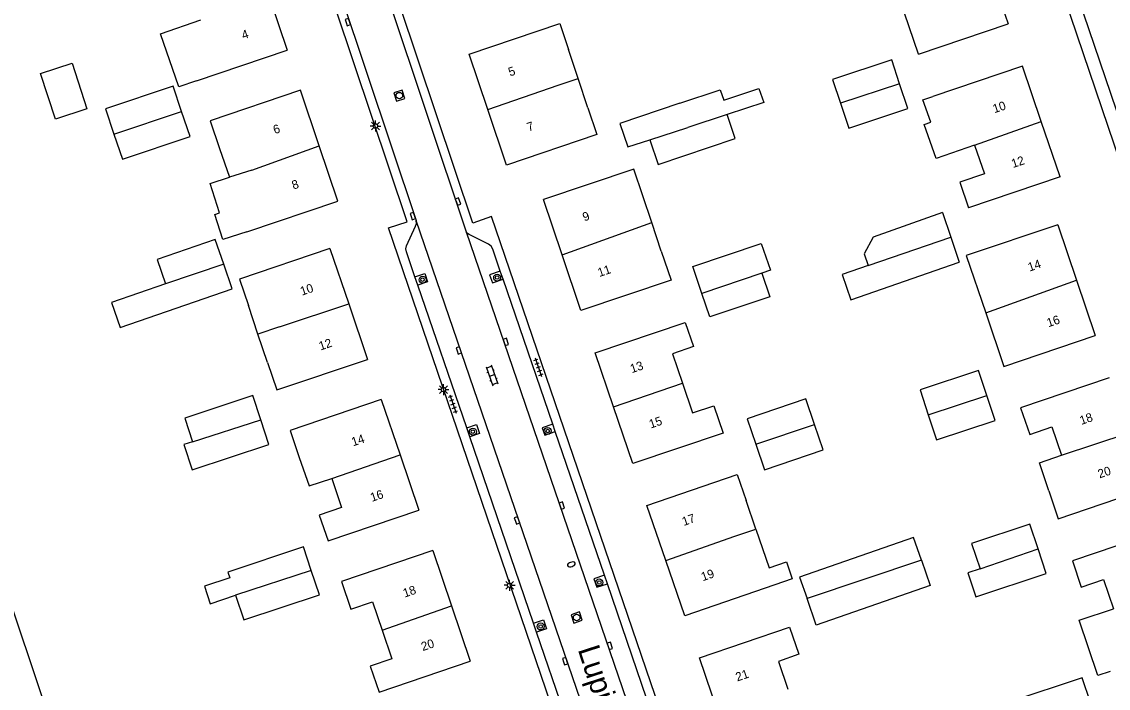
# Model space of a CAD drawing. Extents: x 136000 to 138005, y 398500 to 400500.
# Drawn here: x 137337.6 to 137462, y 398683.8 to 398760.1 of the extents above; entities that cross this region are included whole.
import ezdxf

# ---------------------------------------------------------------- set-up
doc = ezdxf.new("R2010")
doc.units = 0
for name, color, linetype in [('gg-anno-huisnummerreeks BGT', 7, 'Continuous'), ('gg-anno-openbare ruimte label', 7, 'Continuous'), ('gg-bbg-bijgebouw', 7, 'Continuous'), ('gg-bbg-gedigitaliseerde bebouwing', 7, 'Continuous'), ('gg-bbg-gedigitaliseerde bijgebouw', 7, 'Continuous'), ('gg-bbg-hoofdgebouw', 7, 'Continuous'), ('gg-bbg-luifel en loopbrug', 7, 'Continuous'), ('gg-bbg-tussenscheiding', 7, 'Continuous'), ('gg-knt-verharding', 7, 'Continuous'), ('gt-grn-vlakafsluiter', 7, 'Continuous'), ('gt-symb-boom', 7, 'Continuous'), ('gt-symb-brandkraan', 7, 'Continuous'), ('gt-symb-klinker verharding', 7, 'Continuous'), ('gt-symb-kolk', 7, 'Continuous'), ('gt-symb-lichtmast', 7, 'Continuous'), ('gt-symb-rioolschacht', 7, 'Continuous'), ('gt-symb-tegel verharding', 7, 'Continuous')]:
    doc.layers.add(name, color=color, linetype=linetype)

# ---------------------------------------------------------------- blocks, each defined once
blk = doc.blocks.new('gt0-KOLK')
at = {"layer": 'gt-symb-kolk'}
blk.add_lwpolyline([(0, 0), (0.37, 0), (0.37, 0.4), (-0.38, 0.4), (-0.38, 0), (0, 0)], dxfattribs=at)
blk = doc.blocks.new('gt0-LMAST')
at = {"layer": 'gt-symb-lichtmast'}
for p, q in [((-0.18, 0.17), (-0.45, 0.44)), ((-0.01, 0.25), (-0.01, 0.62)), ((0.17, 0.17), (0.44, 0.44)), ((-0.26, 0), (-0.63, 0)), ((-0.18, -0.18), (-0.45, -0.45)), ((-0.01, -0.25), (-0.01, -0.63)), ((0.44, -0.45), (0.17, -0.18)), ((0.24, 0), (0.62, 0))]:
    blk.add_line(p, q, dxfattribs=at)
blk.add_circle((-0.01, 0), 0.25, dxfattribs=at)
blk = doc.blocks.new('gt0-RS')
at = {"layer": 'gt-symb-rioolschacht'}
blk.add_lwpolyline([(-0.5, -0.5), (0.5, -0.5), (0.5, 0.5), (-0.5, 0.5)], close=True, dxfattribs=at)
blk.add_circle((0, 0), 0.375, dxfattribs=at)
blk = doc.blocks.new('gt0-BOOM')
at = {"layer": 'gt-symb-boom'}
for radius in [0.4, 0.2]:
    blk.add_circle((0, 0), radius, dxfattribs=at)
blk = doc.blocks.new('gt0-TEG1')
at = {"layer": 'gt-symb-tegel verharding'}
for p, q in [((-1.12, 0), (1.12, 0)), ((-0.9, -0.25), (-0.9, 0.25)), ((-0.45, -0.25), (-0.45, 0.25)), ((0, -0.25), (0, 0.25)), ((0.45, -0.25), (0.45, 0.25)), ((0.9, -0.25), (0.9, 0.25))]:
    blk.add_line(p, q, dxfattribs=at)
blk = doc.blocks.new('gt0-KL1')
at = {"layer": 'gt-symb-klinker verharding'}
for p, q in [((-1.15, 0.3), (1.15, 0.3)), ((-1, -0.3), (-1, 0.3)), ((-0.5, 0.3), (-0.5, 0.45)), ((0, -0.3), (0, 0.3)), ((0.5, 0.3), (0.5, 0.45)), ((1, -0.3), (1, 0.3)), ((-1.15, -0.3), (1.15, -0.3)), ((-0.5, -0.45), (-0.5, -0.3)), ((0.5, -0.45), (0.5, -0.3))]:
    blk.add_line(p, q, dxfattribs=at)
blk = doc.blocks.new('gt0-BR')
at = {"layer": 'gt-symb-brandkraan'}
for centre, radius, start, end in [((-0.24, 0), 0.206, 107.5669, 252.4331), ((0.6, -2.66), 3, 106.892, 107.5669), ((0, -0.69), 0.938, 73.108, 106.892), ((-0.6, -2.66), 3, 72.4331, 73.108), ((0.24, 0), 0.206, 287.567, 72.4331), ((0.6, 2.66), 3, 252.4331, 253.108), ((0, 0.69), 0.938, 253.108, 286.8921), ((-0.6, 2.66), 3, 286.8921, 287.567)]:
    blk.add_arc(centre, radius, start, end, dxfattribs=at)

msp = doc.modelspace()

# ---------------------------------------------------------------- linework, layer by layer
at = {"layer": 'gg-bbg-bijgebouw'}
for p, q in [((137443, 398738.26), (137443.96, 398735.42)), ((137443.96, 398735.42), (137444.92, 398732.58))]:
    msp.add_line(p, q, dxfattribs=at)
at = {"layer": 'gg-bbg-gedigitaliseerde bebouwing'}
for p, q in [((137440.26, 398756.4), (137438.12, 398762.69)), ((137440.26, 398756.4), (137450.53, 398759.87)), ((137357.62, 398753.35), (137368.02, 398756.86)), ((137401.32, 398753.6), (137400.22, 398756.93)), ((137452.17, 398755.04), (137441.92, 398751.56)), ((137402.41, 398750.27), (137401.32, 398753.6)), ((137360.25, 398745.61), (137361.4, 398742.3)), ((137363.39, 398736.04), (137373.81, 398739.56)), ((137410.82, 398733.84), (137409.74, 398737.1)), ((137445.74, 398733.32), (137447.96, 398726.75)), ((137364.66, 398724.32), (137363.56, 398727.59)), ((137365.75, 398721.07), (137364.66, 398724.32)), ((137421.66, 398701.98), (137420.53, 398705.29)), ((137423.84, 398695.61), (137413.53, 398692.06))]:
    msp.add_line(p, q, dxfattribs=at)
for points in [[(137357.62, 398753.35), (137355.62, 398752.66), (137353.52, 398758.74), (137358.11, 398760.34)], [(137388.84, 398756.39), (137399.22, 398759.9), (137400.22, 398756.93)], [(137369.52, 398752.26), (137359.19, 398748.75), (137360.25, 398745.61)], [(137446.69, 398745.99), (137442.3, 398744.43), (137440.92, 398748.34), (137441.67, 398748.61), (137440.77, 398751.15), (137441.92, 398751.56)], [(137402.41, 398750.27), (137403.45, 398747.19), (137393.12, 398743.7)], [(137446.69, 398745.99), (137447.81, 398742.7), (137445, 398741.75), (137446, 398738.8)], [(137363.39, 398736.04), (137360.65, 398735.16), (137359.72, 398738.05), (137360.27, 398738.23), (137359.18, 398741.59), (137361.4, 398742.3)], [(137409.74, 398737.1), (137407.69, 398743.22), (137397.36, 398739.75)], [(137372.9, 398734.14), (137362.53, 398730.61), (137363.56, 398727.59)], [(137410.82, 398733.84), (137411.94, 398730.51), (137401.62, 398727.05)], [(137447.96, 398726.75), (137450.04, 398720.63), (137460.5, 398724.17)], [(137403.26, 398722.2), (137413.56, 398725.68), (137414.5, 398722.91), (137412.1, 398722.09), (137413.26, 398718.7)], [(137365.75, 398721.07), (137366.82, 398717.93), (137377.21, 398721.44)], [(137413.26, 398718.7), (137414.41, 398715.3), (137416.84, 398716.12), (137417.9, 398713), (137407.57, 398709.51)], [(137462.11, 398719.34), (137451.96, 398715.89), (137453, 398712.84), (137455.54, 398713.71), (137456.64, 398710.48)], [(137378.78, 398716.84), (137368.34, 398713.29), (137369.38, 398710.21)], [(137369.38, 398710.21), (137370.51, 398706.97), (137373.1, 398707.78)], [(137455.17, 398706.38), (137454.11, 398709.59), (137456.64, 398710.48)], [(137373.1, 398707.78), (137374.21, 398704.48), (137371.67, 398703.61), (137372.68, 398700.64), (137383.07, 398704.17)], [(137409.18, 398704.71), (137419.52, 398708.25), (137420.53, 398705.29)], [(137455.17, 398706.38), (137456.26, 398703.18), (137466.43, 398706.66)], [(137421.66, 398701.98), (137423.17, 398697.57), (137425.14, 398698.24), (137425.8, 398696.28), (137423.84, 398695.61)], [(137468.05, 398701.81), (137457.89, 398698.35), (137458.9, 398695.35), (137461.44, 398696.22), (137462.58, 398692.88)], [(137384.66, 398699.56), (137374.21, 398696.01), (137375.3, 398692.81), (137377.77, 398693.65), (137378.87, 398690.41)], [(137462.21, 398685.69), (137460.79, 398685.21), (137458.64, 398691.55), (137462.58, 398692.88)], [(137378.87, 398690.41), (137379.98, 398687.15), (137377.52, 398686.31), (137378.53, 398683.33), (137388.96, 398686.87)], [(137415.19, 398687.25), (137425.51, 398690.78), (137426.58, 398687.65), (137424.23, 398686.84), (137425.32, 398683.66)]]:
    msp.add_lwpolyline(points, dxfattribs=at)
at = {"layer": 'gg-bbg-gedigitaliseerde bijgebouw'}
for points in [[(137438.11, 398753), (137437.2, 398755.76), (137430.44, 398753.51), (137431.35, 398750.77)], [(137355.92, 398749.85), (137354.95, 398752.73), (137347.21, 398750.12), (137348.18, 398747.25)], [(137412.93, 398750.77), (137417.58, 398752.31), (137417.97, 398751.13), (137422, 398752.47), (137422.55, 398750.85), (137418.35, 398749.48)], [(137431.35, 398750.77), (137432.3, 398747.92), (137439.05, 398750.16), (137438.11, 398753)], [(137348.18, 398747.25), (137349.15, 398744.37), (137356.89, 398746.97), (137355.92, 398749.85)], [(137412.93, 398750.77), (137406.08, 398748.47), (137406.98, 398745.77), (137409.51, 398746.59)], [(137409.51, 398746.59), (137410.45, 398743.77), (137419.27, 398746.72), (137418.35, 398749.48)], [(137443, 398738.26), (137435.09, 398735.45), (137434.06, 398733.53), (137434.5, 398732.19)], [(137360.74, 398732.35), (137359.76, 398735.18), (137353.11, 398732.89), (137354.07, 398730.09)], [(137415.46, 398729), (137414.42, 398732.06), (137422.27, 398734.72), (137423.32, 398731.65), (137422.33, 398731.32)], [(137354.07, 398730.09), (137347.9, 398727.96), (137348.9, 398725.08), (137361.72, 398729.51), (137360.74, 398732.35)], [(137434.5, 398732.19), (137431.53, 398731.17), (137432.52, 398728.26), (137444.92, 398732.58)], [(137422.33, 398731.32), (137423.24, 398728.62), (137416.38, 398726.3), (137415.46, 398729)], [(137448.09, 398717.29), (137447.15, 398720.15), (137440.44, 398717.94), (137441.38, 398715.08)], [(137364.99, 398714.5), (137364.06, 398717.3), (137356.27, 398714.72), (137357.17, 398712)], [(137428.38, 398713.98), (137427.39, 398716.9), (137420.65, 398714.63), (137421.64, 398711.71)], [(137441.38, 398715.08), (137442.32, 398712.22), (137449.03, 398714.42), (137448.09, 398717.29)], [(137357.17, 398712), (137356.18, 398711.67), (137357.13, 398708.78), (137365.91, 398711.69), (137364.99, 398714.5)], [(137421.64, 398711.71), (137422.63, 398708.78), (137429.36, 398711.06), (137428.38, 398713.98)], [(137453.95, 398699.73), (137453.02, 398702.55), (137446.35, 398700.35), (137447.31, 398697.45)], [(137440.6, 398698.45), (137439.71, 398701.02), (137426.66, 398696.5), (137427.51, 398694.04)], [(137370.76, 398697.27), (137369.87, 398699.96), (137361.21, 398697.08)], [(137447.31, 398697.45), (137445.92, 398696.99), (137446.83, 398694.24), (137454.89, 398696.91), (137453.95, 398699.73)], [(137440.6, 398698.45), (137441.62, 398695.52), (137428.57, 398691), (137427.51, 398694.04)], [(137361.21, 398697.08), (137361.43, 398696.41), (137358.54, 398695.45), (137359.2, 398693.45), (137362.1, 398694.41)], [(137362.1, 398694.41), (137363.03, 398691.6), (137371.69, 398694.48), (137370.76, 398697.27)], [(137459.94, 398682.13), (137459, 398684.96), (137450.74, 398682.22)]]:
    msp.add_lwpolyline(points, dxfattribs=at)
at = {"layer": 'gg-bbg-hoofdgebouw'}
for p, q in [((137448.4, 398766.21), (137450.53, 398759.87)), ((137365.98, 398762.89), (137368.02, 398756.86)), ((137390.98, 398750.05), (137388.84, 398756.39)), ((137454.32, 398748.69), (137452.17, 398755.04)), ((137371.67, 398745.91), (137369.52, 398752.26)), ((137393.12, 398743.7), (137390.98, 398750.05)), ((137456.47, 398742.34), (137454.32, 398748.69)), ((137373.81, 398739.56), (137371.67, 398745.91)), ((137456.47, 398742.34), (137446, 398738.8)), ((137399.49, 398733.4), (137397.36, 398739.75)), ((137456.2, 398736.86), (137445.74, 398733.32)), ((137456.2, 398736.86), (137458.35, 398730.52)), ((137372.9, 398734.14), (137375.05, 398727.79)), ((137401.62, 398727.05), (137399.49, 398733.4)), ((137458.35, 398730.52), (137460.5, 398724.17)), ((137375.05, 398727.79), (137377.21, 398721.44)), ((137405.37, 398716), (137403.26, 398722.2)), ((137378.78, 398716.84), (137380.93, 398710.51)), ((137407.57, 398709.51), (137405.37, 398716)), ((137380.93, 398710.51), (137383.07, 398704.17)), ((137411.36, 398698.39), (137409.18, 398704.71)), ((137384.66, 398699.56), (137386.81, 398693.22)), ((137413.53, 398692.06), (137411.36, 398698.39)), ((137386.81, 398693.22), (137388.96, 398686.87)), ((137417.37, 398680.91), (137415.19, 398687.25))]:
    msp.add_line(p, q, dxfattribs=at)
at = {"layer": 'gg-bbg-luifel en loopbrug'}
msp.add_lwpolyline([(137339.77, 398754.17), (137343.38, 398755.35), (137345.09, 398750.12), (137341.48, 398748.94), (137339.77, 398754.17)], dxfattribs=at)
at = {"layer": 'gg-bbg-tussenscheiding'}
for p, q in [((137399.01, 398752.83), (137401.32, 398753.6)), ((137390.98, 398750.05), (137399.01, 398752.83)), ((137438.11, 398753), (137431.35, 398750.77)), ((137348.18, 398747.25), (137355.92, 398749.85)), ((137418.35, 398749.48), (137413.86, 398748.01)), ((137446.69, 398745.99), (137454.32, 398748.69)), ((137409.51, 398746.59), (137413.86, 398748.01)), ((137363.97, 398743.13), (137371.67, 398745.91)), ((137363.97, 398743.13), (137361.4, 398742.3)), ((137399.49, 398733.4), (137409.74, 398737.1)), ((137434.5, 398732.19), (137443.96, 398735.42)), ((137360.74, 398732.35), (137354.07, 398730.09)), ((137422.33, 398731.32), (137415.46, 398729)), ((137447.96, 398726.75), (137458.35, 398730.52)), ((137367.11, 398725.16), (137375.05, 398727.79)), ((137367.11, 398725.16), (137364.66, 398724.32)), ((137405.37, 398716), (137413.26, 398718.7)), ((137441.38, 398715.08), (137448.09, 398717.29)), ((137357.17, 398712), (137364.99, 398714.5)), ((137421.64, 398711.71), (137428.38, 398713.98)), ((137456.64, 398710.48), (137464.27, 398713)), ((137373.1, 398707.78), (137380.93, 398710.51)), ((137419.26, 398701.19), (137421.66, 398701.98)), ((137411.36, 398698.39), (137419.26, 398701.19)), ((137447.31, 398697.45), (137453.95, 398699.73)), ((137440.6, 398698.45), (137427.51, 398694.04)), ((137370.76, 398697.27), (137362.1, 398694.41)), ((137378.87, 398690.41), (137386.81, 398693.22))]:
    msp.add_line(p, q, dxfattribs=at)
at = {"layer": 'gg-knt-verharding'}
for p, q in [((137438.75, 398816.57), (137486.98, 398674.21)), ((137483.9, 398687.98), (137440.36, 398816.68)), ((137368.12, 398796.9), (137388.51, 398736.04)), ((137363.39, 398795.32), (137382.78, 398737.35)), ((137404.58, 398673.6), (137382.78, 398737.35)), ((137388.51, 398736.04), (137409.29, 398675.3)), ((137392.72, 398730.63), (137392.4, 398731.56)), ((137382.95, 398729.94), (137382.62, 398730.9)), ((137388.55, 398713.58), (137382.95, 398729.94)), ((137398.41, 398714), (137392.72, 398730.63)), ((137398.69, 398713.18), (137398.41, 398714)), ((137388.9, 398712.56), (137388.55, 398713.58)), ((137396.2, 398691.23), (137388.9, 398712.56)), ((137404.33, 398696.7), (137398.69, 398713.18)), ((137404.66, 398695.74), (137404.33, 398696.7)), ((137410.38, 398679.04), (137404.66, 398695.74)), ((137396.56, 398690.18), (137396.2, 398691.23)), ((137400.41, 398678.92), (137396.56, 398690.18))]:
    msp.add_line(p, q, dxfattribs=at)
for points in [[(137411.82, 398649.13), (137403.74, 398672.78), (137401.59, 398672.03), (137379.59, 398736.49), (137381.73, 398737.19), (137369.51, 398773.64), (137369.82, 398773.74), (137362.03, 398797.8), (137359.39, 398799.13)], [(137418.3, 398651.27), (137410.19, 398675.1), (137411.69, 398678.35), (137391.4, 398737.81), (137389.27, 398737.03), (137376.71, 398774.53), (137376.43, 398774.43), (137368.43, 398798.39)], [(137382.62, 398730.9), (137381.65, 398733.74), (137381.6, 398734.09), (137381.68, 398734.43), (137382.71, 398736.69), (137382.8, 398737.01), (137382.78, 398737.35)], [(137392.4, 398731.56), (137391.55, 398734.06), (137391.35, 398734.39), (137391.05, 398734.63), (137388.82, 398735.75), (137388.64, 398735.87), (137388.51, 398736.04)], [(137382.62, 398730.9), (137383.75, 398731.28), (137384.08, 398730.33), (137382.95, 398729.94)], [(137392.4, 398731.56), (137391.18, 398731.14), (137391.51, 398730.21), (137392.72, 398730.63)], [(137388.55, 398713.58), (137389.68, 398713.97), (137390.01, 398712.94), (137388.9, 398712.56)], [(137398.41, 398714), (137397.21, 398713.58), (137397.49, 398712.77), (137398.69, 398713.18)], [(137404.33, 398696.7), (137403.1, 398696.28), (137403.44, 398695.33), (137404.66, 398695.74)], [(137396.2, 398691.23), (137397.34, 398691.62), (137397.69, 398690.57), (137396.56, 398690.18)]]:
    msp.add_lwpolyline(points, dxfattribs=at)
at = {"layer": 'gt-grn-vlakafsluiter'}
msp.add_lwpolyline([(137289.73, 398757.84), (137300.71, 398731.71), (137320.24, 398739.69), (137323.9, 398729.97), (137327.06, 398721.11), (137341.61, 398677.8), (137352.96, 398643.76), (137373.41, 398649.22), (137374.59, 398645.68)], dxfattribs=at)

# ---------------------------------------------------------------- block references
at = {"layer": 'gt-symb-boom'}
for p in [(137392.04, 398730.81), (137383.5, 398730.56), (137389.26, 398713.15), (137397.82, 398713.23), (137403.73, 398695.88), (137397.02, 398690.84)]:
    msp.add_blockref('gt0-BOOM', p, dxfattribs=at)
at = {"layer": 'gt-symb-brandkraan', "rotation": 18.670583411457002}
msp.add_blockref('gt0-BR', (137400.53, 398697.95), dxfattribs=at)
at = {"layer": 'gt-symb-klinker verharding', "rotation": -71.09393900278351}
msp.add_blockref('gt0-KL1', (137391.45, 398719.61), dxfattribs=at)
at = {"layer": 'gt-symb-kolk'}
for p, rotation in [((137374.76, 398760.01), -71.51067367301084), ((137387.37, 398739.44), -71.5106736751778), ((137382.2, 398737.79), -71.51067367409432), ((137392.85, 398723.36), -70.73158503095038), ((137387.46, 398722.4), -71.09393900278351), ((137399.26, 398704.62), -71.09393900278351), ((137394.12, 398702.92), -71.09393900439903), ((137404.76, 398688.55), -71.51067367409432), ((137399.64, 398686.8), -71.51067367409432)]:
    msp.add_blockref('gt0-KOLK', p, dxfattribs=dict(at, rotation=rotation))
at = {"layer": 'gt-symb-lichtmast'}
for p in [(137378.12, 398748.17), (137385.9, 398717.97), (137393.47, 398695.56)]:
    msp.add_blockref('gt0-LMAST', p, dxfattribs=at)
at = {"layer": 'gt-symb-rioolschacht'}
for p, rotation in [((137380.84, 398751.65), -71.51067367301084), ((137401.14, 398691.87), -71.51067367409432)]:
    msp.add_blockref('gt0-RS', p, dxfattribs=dict(at, rotation=rotation))
at = {"layer": 'gt-symb-tegel verharding', "rotation": -71.09393900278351}
for p in [(137396.76, 398720.54), (137386.99, 398716.33)]:
    msp.add_blockref('gt0-TEG1', p, dxfattribs=at)

# ---------------------------------------------------------------- texts
at = {"layer": 'gg-anno-huisnummerreeks BGT'}
for s, rotation, p in [('4', 18.7, (137362.98, 398758.07)), ('5', 18.7, (137393.51, 398753.84)), ('10', 18.7, (137448.96, 398749.63)), ('7', 18.7, (137395.64, 398747.53)), ('6', 18.7, (137366.59, 398747.23)), ('12', 18.7, (137451.09, 398743.35)), ('8', 18.7, (137368.73, 398740.88)), ('9', 18.5, (137402.01, 398737.23)), ('14', 18.7, (137452.98, 398731.49)), ('11', 18.5, (137403.74, 398730.87)), ('10', 18.7, (137369.69, 398728.73)), ('16', 18.7, (137455.14, 398725.11)), ('12', 18.7, (137371.82, 398722.45)), ('13', 18.8, (137407.46, 398719.85)), ('18', 18.8, (137458.91, 398713.93)), ('15', 18.8, (137409.62, 398713.51)), ('14', 18.7, (137375.55, 398711.47)), ('20', 18.8, (137460.99, 398707.8)), ('16', 18.7, (137377.71, 398705.11)), ('17', 19, (137413.4, 398702.35)), ('19', 19, (137415.58, 398696.02)), ('18', 18.7, (137381.45, 398694.15)), ('20', 18.7, (137383.53, 398688.02)), ('21', 18.9, (137419.53, 398684.53))]:
    msp.add_text(s, height=1, rotation=rotation, dxfattribs=at).set_placement(p)
at = {"layer": 'gg-anno-openbare ruimte label'}
msp.add_text('Lupinestraat', height=2.5, rotation=287.9, dxfattribs=at).set_placement((137401.25, 398688.22))

doc.saveas('drawing.dxf')
